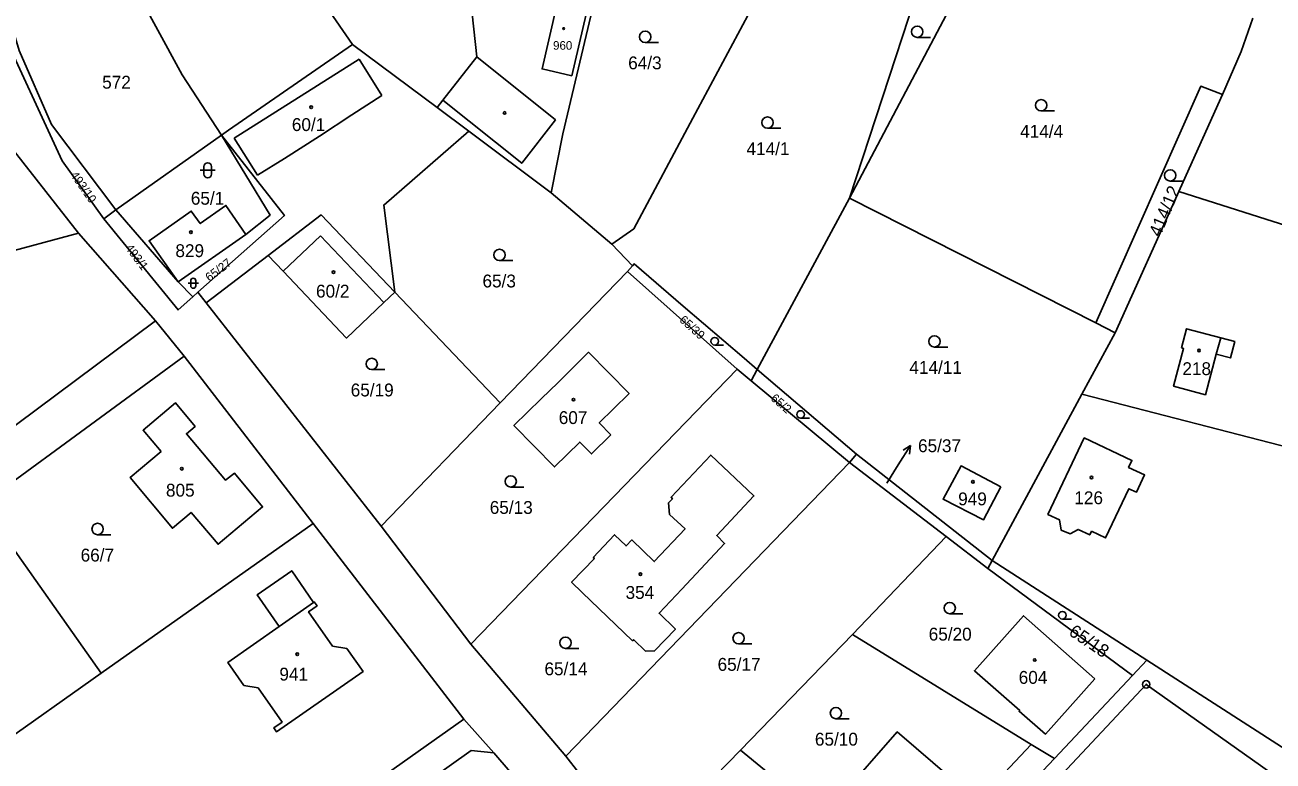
# Model space of a CAD drawing. Extents: x -725728 to -720881, y -1068679 to -1063504.
# Drawn here: x -724545.7 to -724380.5, y -1067201.5 to -1067104.2 of the extents above; entities that cross this region are included whole.
import ezdxf

# ---------------------------------------------------------------- set-up
doc = ezdxf.new("R2010")
doc.units = 0
for name, color, linetype in [('Hranice parcel', 7, 'Continuous'), ('Parcelní čísla', 7, 'Continuous'), ('Pop  PČ popisy', 7, 'Continuous'), ('Vnitřní kresba', 7, 'Continuous'), ('Značky bodu BP', 7, 'Continuous'), ('Značky budov', 7, 'Continuous'), ('Značky kultur', 7, 'Continuous')]:
    doc.layers.add(name, color=color, linetype=linetype)

# ---------------------------------------------------------------- blocks, each defined once
blk = doc.blocks.new('4.02_4')
at = {"layer": 'Značky budov'}
blk.add_circle((-0.001, 0), 0.0175, dxfattribs=at)
blk = doc.blocks.new('4.02_2')
at = {"layer": 'Značky budov'}
blk.add_circle((0, 0), 0.0117, dxfattribs=at)
blk = doc.blocks.new('4.02_3')
at = {"layer": 'Značky budov'}
blk.add_circle((-0.001, 0), 0.0175, dxfattribs=at)
blk = doc.blocks.new('1029_108')
at = {"layer": 'Pop  PČ popisy'}
for p, q in [((0, 0), (0.159, 0.254)), ((0.159, 0.254), (0.064, 0.196)), ((0.159, 0.254), (0.148, 0.143))]:
    blk.add_line(p, q, dxfattribs=at)
blk = doc.blocks.new('3.04_2')
at = {"layer": 'Značky kultur'}
blk.add_line((0.001, 0), (0.176, 0), dxfattribs=at)
blk.add_circle((0.001, 0.075), 0.075, dxfattribs=at)
blk = doc.blocks.new('3.16_2')
at = {"layer": 'Značky kultur'}
for p, q in [((-0.1, 0.1), (0.1, 0.1)), ((-0.05, 0.15), (-0.05, 0.05)), ((0.05, 0.05), (0.05, 0.15))]:
    blk.add_line(p, q, dxfattribs=at)
for centre, start, end in [((0, 0.15), 0, 180), ((0, 0.05), 180, 359.9879)]:
    blk.add_arc(centre, 0.05, start, end, dxfattribs=at)
blk = doc.blocks.new('3.04_4')
at = {"layer": 'Značky kultur'}
blk.add_line((0, 0), (0.118, 0), dxfattribs=at)
blk.add_circle((0, 0.05), 0.0502, dxfattribs=at)
blk = doc.blocks.new('3.04_3')
at = {"layer": 'Značky kultur'}
blk.add_line((0.001, 0), (0.176, 0), dxfattribs=at)
blk.add_circle((0.001, 0.075), 0.075, dxfattribs=at)
blk = doc.blocks.new('3.16_4')
at = {"layer": 'Značky kultur'}
for p, q in [((-0.067, 0.067), (0.067, 0.067)), ((-0.034, 0.101), (-0.034, 0.033)), ((0.033, 0.033), (0.033, 0.101))]:
    blk.add_line(p, q, dxfattribs=at)
for centre, start, end in [((0, 0.1), 0, 180), ((0, 0.033), 180, 359.9879)]:
    blk.add_arc(centre, 0.0335, start, end, dxfattribs=at)
blk = doc.blocks.new('1.05_2')
at = {"layer": 'Značky bodu BP'}
for radius in [0.05, 0.00303]:
    blk.add_circle((0, 0), radius, dxfattribs=at)

msp = doc.modelspace()

# ---------------------------------------------------------------- linework, layer by layer
at = {"layer": 'Hranice parcel'}
for p, q in [((-724457.31, -1067116.57), (-724445.29, -1067094.11)), ((-724436.58, -1067127.11), (-724425.84, -1067094.33)), ((-724420.01, -1067095.75), (-724436.58, -1067127.11)), ((-724507.11, -1067099.89), (-724502.35, -1067106.79)), ((-724502.35, -1067106.79), (-724491.18, -1067115.14)), ((-724486.97, -1067118.29), (-724491.18, -1067115.14)), ((-724519.72, -1067118.8), (-724533.69, -1067128.68)), ((-724486.97, -1067118.29), (-724476.09, -1067126.44)), ((-724476.09, -1067126.44), (-724468.04, -1067133.21)), ((-724448.79, -1067149.77), (-724436.58, -1067127.11)), ((-724404.01, -1067143.6), (-724436.58, -1067127.11)), ((-724393.02, -1067126.26), (-724401.45, -1067144.93)), ((-724393.02, -1067126.26), (-724362.12, -1067136.03)), ((-724533.69, -1067128.68), (-724535.25, -1067129.86)), ((-724533.69, -1067128.68), (-724525.44, -1067138.17)), ((-724571.02, -1067140.42), (-724538.61, -1067131.75)), ((-724528.42, -1067143.34), (-724538.61, -1067131.75)), ((-724525.44, -1067138.17), (-724516.49, -1067131.93)), ((-724465.32, -1067136.08), (-724468.04, -1067133.21)), ((-724521.72, -1067140.98), (-724513.53, -1067134.71)), ((-724482.82, -1067154.21), (-724465.98, -1067136.83)), ((-724465.98, -1067136.83), (-724465.32, -1067136.08)), ((-724451.44, -1067149.74), (-724465.98, -1067136.83)), ((-724523.51, -1067140.17), (-724525.44, -1067138.17)), ((-724522.83, -1067139.57), (-724523.51, -1067140.17)), ((-724522.83, -1067139.57), (-724521.72, -1067140.98)), ((-724496.78, -1067139.56), (-724482.82, -1067154.21)), ((-724521.72, -1067140.98), (-724498.58, -1067170.48)), ((-724528.42, -1067143.34), (-724555.13, -1067163.22)), ((-724524.62, -1067148), (-724528.42, -1067143.34)), ((-724401.45, -1067144.93), (-724404.01, -1067143.6)), ((-724401.45, -1067144.93), (-724405.83, -1067153.04)), ((-724551.39, -1067167.61), (-724524.62, -1067148)), ((-724507.57, -1067170.13), (-724524.62, -1067148)), ((-724450.52, -1067148.28), (-724448.79, -1067149.77)), ((-724486.69, -1067186.1), (-724451.44, -1067149.74)), ((-724449.6, -1067151.27), (-724451.44, -1067149.74)), ((-724448.79, -1067149.77), (-724449.6, -1067151.27)), ((-724435.66, -1067160.98), (-724448.79, -1067149.77)), ((-724449.6, -1067151.27), (-724436.6, -1067162.08)), ((-724405.83, -1067153.04), (-724417.7, -1067175.04)), ((-724335.36, -1067171.24), (-724405.83, -1067153.04)), ((-724482.82, -1067154.21), (-724498.58, -1067170.48)), ((-724474.15, -1067200.9), (-724436.6, -1067162.08)), ((-724436.6, -1067162.08), (-724435.66, -1067160.98)), ((-724423.82, -1067171.84), (-724436.6, -1067162.08)), ((-724435.66, -1067160.98), (-724417.7, -1067175.04)), ((-724551.39, -1067167.61), (-724535.61, -1067189.95)), ((-724535.61, -1067189.95), (-724507.57, -1067170.13)), ((-724507.57, -1067170.13), (-724487.64, -1067196)), ((-724498.58, -1067170.48), (-724486.69, -1067186.1)), ((-724436.21, -1067184.8), (-724423.82, -1067171.84)), ((-724423.82, -1067171.84), (-724418.27, -1067176.09)), ((-724417.7, -1067175.04), (-724418.27, -1067176.09)), ((-724397.23, -1067188.22), (-724417.7, -1067175.04)), ((-724418.27, -1067176.09), (-724399.15, -1067190.26)), ((-724451.03, -1067200.11), (-724436.21, -1067184.8)), ((-724412.55, -1067199.37), (-724436.21, -1067184.8)), ((-724486.69, -1067186.1), (-724474.15, -1067200.9)), ((-724399.15, -1067190.26), (-724397.23, -1067188.22)), ((-724561.77, -1067208.42), (-724535.61, -1067189.95)), ((-724399.15, -1067190.26), (-724409.48, -1067201.21)), ((-724544.73, -1067236.32), (-724487.64, -1067196)), ((-724487.64, -1067196), (-724483.67, -1067200.46)), ((-724464.2, -1067213.54), (-724451.03, -1067200.11)), ((-724451.03, -1067200.11), (-724429.68, -1067217.53)), ((-724429.68, -1067217.53), (-724412.55, -1067199.37)), ((-724412.55, -1067199.37), (-724409.48, -1067201.21)), ((-724474.15, -1067200.9), (-724464.2, -1067213.54)), ((-724409.48, -1067201.21), (-724424.65, -1067217.24))]:
    msp.add_line(p, q, dxfattribs=at)
for points in [[(-724491.18, -1067115.14), (-724490.43, -1067114.19), (-724479.97, -1067122.52), (-724475.52, -1067116.79), (-724485.91, -1067108.43), (-724487.42, -1067094.62), (-724491.09, -1067088.2)], [(-724537.25, -1067089.79), (-724531.6, -1067098.47), (-724524.89, -1067110.8), (-724519.72, -1067118.8)], [(-724476.09, -1067126.44), (-724474.51, -1067118.63), (-724468.99, -1067095.17)], [(-724473.32, -1067110.93), (-724477.28, -1067110.03), (-724475.37, -1067101.79), (-724471.45, -1067102.82), (-724473.32, -1067110.93)], [(-724535.25, -1067129.86), (-724540.78, -1067122.18), (-724549.33, -1067103.77)], [(-724383.21, -1067103.34), (-724384.75, -1067107.75), (-724387.21, -1067113.41)], [(-724533.69, -1067128.68), (-724542.19, -1067117.37), (-724546.49, -1067107.59), (-724547.21, -1067105.11)], [(-724502.35, -1067106.79), (-724518.78, -1067118.15), (-724519.72, -1067118.8)], [(-724404.01, -1067143.6), (-724390.1, -1067112.33), (-724387.21, -1067113.41)], [(-724387.21, -1067113.41), (-724392.44, -1067124.98), (-724393.02, -1067126.26)], [(-724468.04, -1067133.21), (-724465.14, -1067131.2), (-724457.31, -1067116.57)], [(-724538.61, -1067131.75), (-724547.26, -1067120.74), (-724548.01, -1067119.15)], [(-724519.72, -1067118.8), (-724511.38, -1067129.42), (-724522.83, -1067139.57)], [(-724516.49, -1067131.93), (-724513.26, -1067129.36), (-724519.72, -1067118.8)], [(-724496.78, -1067139.56), (-724498.23, -1067128.05), (-724486.97, -1067118.29)], [(-724525.44, -1067138.17), (-724529.29, -1067132.76), (-724523.7, -1067128.83), (-724522.52, -1067130.49), (-724519.11, -1067128.08), (-724516.49, -1067131.93)], [(-724535.25, -1067129.86), (-724525.44, -1067141.91), (-724523.51, -1067140.17)], [(-724513.53, -1067134.71), (-724506.52, -1067129.34), (-724496.78, -1067139.56)], [(-724513.53, -1067134.71), (-724511.56, -1067136.78), (-724503.14, -1067145.62), (-724498.22, -1067140.93), (-724496.78, -1067139.56)], [(-724465.32, -1067136.08), (-724465.1, -1067135.83), (-724458.59, -1067141.39), (-724450.52, -1067148.28)], [(-724392.66, -1067146.93), (-724392.37, -1067147.01), (-724393.7, -1067152), (-724389.48, -1067153.12), (-724388.06, -1067147.76), (-724386.18, -1067148.26), (-724385.61, -1067146.09), (-724387.47, -1067145.6), (-724392, -1067144.4), (-724392.66, -1067146.93)], [(-724468.16, -1067158.43), (-724470.73, -1067160.95), (-724472.29, -1067159.37), (-724475.64, -1067162.66), (-724481, -1067157.2), (-724477.39, -1067153.66), (-724475.16, -1067151.48), (-724471.13, -1067147.5), (-724465.75, -1067152.95), (-724467.83, -1067154.98), (-724469.71, -1067156.84), (-724468.16, -1067158.43)], [(-724527.69, -1067160.64), (-724530.07, -1067157.81), (-724525.77, -1067154.21), (-724523.19, -1067157.3), (-724524.34, -1067158.27), (-724519.17, -1067164.41), (-724518, -1067163.47), (-724514.27, -1067167.95), (-724520.15, -1067172.89), (-724523.72, -1067168.67), (-724526.19, -1067170.77), (-724531.79, -1067164.08), (-724527.69, -1067160.64)], [(-724404.57, -1067171.15), (-724402.71, -1067172.04), (-724399.62, -1067165.54), (-724398.63, -1067166.01), (-724397.54, -1067163.72), (-724399.65, -1067162.72), (-724399.22, -1067161.81), (-724405.52, -1067158.82), (-724410.33, -1067168.94), (-724408.79, -1067169.66), (-724408.6, -1067171.01), (-724407.4, -1067171.5), (-724406.34, -1067170.92), (-724404.8, -1067171.65), (-724404.57, -1067171.15)], [(-724465.3, -1067185.65), (-724471.97, -1067179.26), (-724473.37, -1067177.89), (-724470.35, -1067174.79), (-724470.5, -1067174.63), (-724467.68, -1067171.64), (-724466.16, -1067173.1), (-724465.4, -1067172.31), (-724462.42, -1067175.18), (-724458.35, -1067170.86), (-724460.4, -1067168.94), (-724460.54, -1067167.41), (-724460.02, -1067166.86), (-724460.2, -1067166.68), (-724454.95, -1067161.09), (-724449.25, -1067166.49), (-724454.16, -1067171.75), (-724453.12, -1067172.77), (-724458.77, -1067178.81), (-724461.79, -1067182.01), (-724459.63, -1067184.11), (-724462.38, -1067187), (-724463.57, -1067187.03), (-724465.15, -1067185.51), (-724465.3, -1067185.65)], [(-724416.56, -1067165.28), (-724418.86, -1067169.66), (-724424.2, -1067166.93), (-724421.83, -1067162.53), (-724416.56, -1067165.28)], [(-724505.02, -1067186.34), (-724503.13, -1067186.67), (-724500.97, -1067189.69), (-724512.41, -1067197.71), (-724512.79, -1067197.18), (-724511.68, -1067196.4), (-724514.85, -1067191.88), (-724516.73, -1067191.56), (-724518.84, -1067188.5), (-724512.07, -1067183.76), (-724514.96, -1067179.56), (-724510.41, -1067176.38), (-724507.51, -1067180.57), (-724507.42, -1067180.51), (-724507.04, -1067181.02), (-724508.17, -1067181.82), (-724505.02, -1067186.34)], [(-724404.13, -1067190.67), (-724410.65, -1067197.98), (-724414.16, -1067194.97), (-724414.06, -1067194.85), (-724420.06, -1067189.61), (-724413.55, -1067182.34), (-724404.13, -1067190.67)], [(-724357.13, -1067216.22), (-724361.62, -1067211.14), (-724397.23, -1067188.22)], [(-724401.9, -1067231.16), (-724396.12, -1067224.6), (-724397.9, -1067212.41), (-724408.43, -1067203.27), (-724397.33, -1067191.41), (-724376.62, -1067206.12)], [(-724430.58, -1067212.65), (-724423.06, -1067203.9), (-724430.27, -1067197.7), (-724437.91, -1067206.43), (-724430.58, -1067212.65)], [(-724483.67, -1067200.46), (-724486.65, -1067200.14), (-724515.32, -1067220.56), (-724500.3, -1067241.9)], [(-724467.43, -1067218.76), (-724476.63, -1067208.6), (-724483.67, -1067200.46)]]:
    msp.add_lwpolyline(points, dxfattribs=at)
at = {"layer": 'Pop  PČ popisy'}
msp.add_line((-724431.67, -1067164.82), (-724430.13, -1067162.39), dxfattribs=at)
at = {"layer": 'Vnitřní kresba'}
for p, q in [((-724501.5, -1067108.73), (-724518.03, -1067119.2)), ((-724498.49, -1067113.55), (-724501.5, -1067108.73)), ((-724490.43, -1067114.19), (-724485.91, -1067108.43)), ((-724502.43, -1067116.12), (-724498.49, -1067113.55)), ((-724506.73, -1067118.91), (-724502.43, -1067116.12)), ((-724518.03, -1067119.2), (-724514.93, -1067124.07)), ((-724511.38, -1067121.88), (-724506.73, -1067118.91)), ((-724514.93, -1067124.07), (-724511.38, -1067121.88)), ((-724511.56, -1067136.78), (-724506.61, -1067132.09)), ((-724506.61, -1067132.09), (-724498.22, -1067140.93)), ((-724388.06, -1067147.76), (-724387.47, -1067145.6)), ((-724507.51, -1067180.57), (-724512.07, -1067183.76))]:
    msp.add_line(p, q, dxfattribs=at)

# ---------------------------------------------------------------- block references
at = {"layer": 'Pop  PČ popisy', "xscale": 10, "yscale": 10}
msp.add_blockref('1029_108', (-724430.13, -1067162.39), dxfattribs=at)
at = {"layer": 'Značky bodu BP', "xscale": 10, "yscale": 10}
msp.add_blockref('1.05_2', (-724397.33, -1067191.41), dxfattribs=at)
at = {"layer": 'Značky budov', "xscale": 10, "yscale": 10}
for name, p in [('4.02_2', (-724474.42, -1067104.71)), ('4.02_3', (-724507.83, -1067115.1)), ('4.02_3', (-724482.22, -1067115.86)), ('4.02_4', (-724523.73, -1067131.63)), ('4.02_4', (-724504.86, -1067136.91)), ('4.02_3', (-724390.33, -1067147.28)), ('4.02_3', (-724473.1, -1067153.77)), ('4.02_4', (-724524.95, -1067162.9)), ('4.02_4', (-724420.24, -1067164.63)), ('4.02_3', (-724404.55, -1067164.07)), ('4.02_3', (-724464.26, -1067176.83)), ('4.02_4', (-724509.66, -1067187.43)), ('4.02_3', (-724412.07, -1067188.19))]:
    msp.add_blockref(name, p, dxfattribs=at)
at = {"layer": 'Značky kultur', "xscale": 10, "yscale": 10}
for name, p in [('3.04_2', (-724427.64, -1067105.87)), ('3.04_2', (-724463.64, -1067106.54)), ('3.04_2', (-724411.24, -1067115.59)), ('3.04_3', (-724447.45, -1067117.89)), ('3.16_2', (-724521.52, -1067124.44)), ('3.04_2', (-724394.16, -1067124.87)), ('3.04_3', (-724482.92, -1067135.38)), ('3.16_4', (-724523.43, -1067139.04)), ('3.04_4', (-724454.43, -1067146.55)), ('3.04_2', (-724425.36, -1067146.81)), ('3.04_2', (-724499.83, -1067149.79)), ('3.04_4', (-724443.06, -1067156.23)), ('3.04_2', (-724481.43, -1067165.32)), ('3.04_2', (-724536.1, -1067171.62)), ('3.04_2', (-724423.34, -1067182.07)), ('3.04_4', (-724408.41, -1067182.77)), ('3.04_3', (-724474.19, -1067186.66)), ('3.04_2', (-724451.28, -1067186.07)), ('3.04_2', (-724438.4, -1067195.96))]:
    msp.add_blockref(name, p, dxfattribs=at)

# ---------------------------------------------------------------- texts
at = {"layer": 'Parcelní čísla'}
for s, height, p in [('960', 1.14, (-724475.82, -1067107.5)), ('64/3', 1.7, (-724465.88, -1067110.09)), ('572', 1.7, (-724535.49, -1067112.65)), ('60/1', 1.7, (-724510.39, -1067118.25)), ('414/4', 1.7, (-724414.01, -1067119.14)), ('414/1', 1.7, (-724450.22, -1067121.44)), ('65/1', 1.7, (-724523.76, -1067127.99)), ('829', 1.7, (-724525.8, -1067134.92)), ('65/3', 1.7, (-724485.16, -1067138.93)), ('60/2', 1.7, (-724507.19, -1067140.27)), ('414/11', 1.7, (-724428.67, -1067150.36)), ('218', 1.7, (-724392.54, -1067150.52)), ('65/19', 1.7, (-724502.6, -1067153.34)), ('607', 1.7, (-724475.07, -1067156.99)), ('65/37', 1.7, (-724427.52, -1067160.71)), ('805', 1.7, (-724527.05, -1067166.59)), ('65/13', 1.7, (-724484.2, -1067168.87)), ('949', 1.7, (-724422.21, -1067167.74)), ('126', 1.7, (-724406.84, -1067167.59)), ('66/7', 1.7, (-724538.34, -1067175.17)), ('354', 1.7, (-724466.23, -1067180.11)), ('65/20', 1.7, (-724426.11, -1067185.62)), ('65/14', 1.7, (-724476.96, -1067190.21)), ('65/17', 1.7, (-724454.05, -1067189.62)), ('941', 1.7, (-724512.04, -1067190.91)), ('604', 1.7, (-724414.2, -1067191.34)), ('65/10', 1.7, (-724441.17, -1067199.51))]:
    msp.add_text(s, height=height, dxfattribs=at).set_placement(p)
for s, height, rotation, p in [('493/10', 1.14, 305, (-724539.76, -1067124.07)), ('414/12', 1.7, 67, (-724395.48, -1067132.35)), ('493/1', 1.14, 307, (-724532.5, -1067133.73)), ('65/27', 1.14, 37, (-724521.3, -1067138.21)), ('65/39', 1.139, 318, (-724459.2, -1067143.35)), ('65/2', 1.14, 319, (-724447.12, -1067153.73)), ('65/18', 1.7, 326, (-724407.7, -1067184.79))]:
    msp.add_text(s, height=height, rotation=rotation, dxfattribs=at).set_placement(p)

doc.saveas('drawing.dxf')
